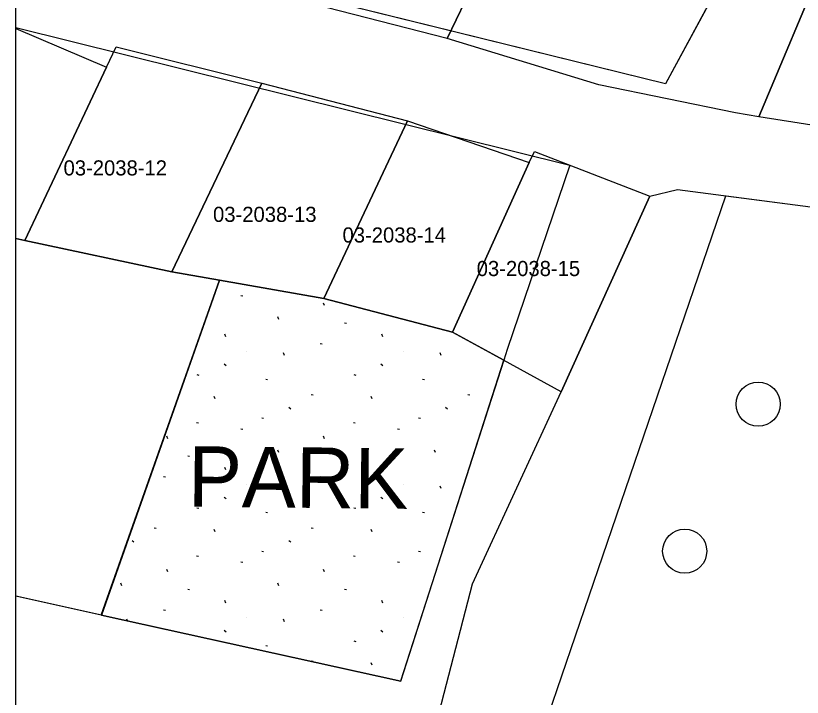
# Model space of a CAD drawing. Extents: x 413946 to 415528, y 4453939 to 4454944.
# Drawn here: x 413945.6 to 413997.6, y 4454486.8 to 4454531.9 of the extents above; entities that cross this region are included whole.
import ezdxf

# ---------------------------------------------------------------- set-up
doc = ezdxf.new("R2010")
doc.units = 0
for name, color, linetype in [('0_KADASTRO', 7, 'Continuous'), ('0_ÇERÇEVE', 7, 'Continuous'), ('Level 27', 7, 'Continuous'), ('Level 28', 7, 'Continuous'), ('Level 29', 7, 'Continuous'), ('Level 33', 7, 'Continuous'), ('Level 41', 7, 'Continuous'), ('Level 42', 7, 'Continuous'), ('Level 54', 7, 'Continuous'), ('SNR_FONKSIYON', 7, 'Continuous')]:
    doc.layers.add(name, color=color, linetype=linetype)

msp = doc.modelspace()

# ---------------------------------------------------------------- linework, layer by layer
at = {"layer": '0_KADASTRO'}
for p, q in [((413959.029, 4454514.367), (413951.23, 4454492.21)), ((413965.93, 4454513.15), (413959.029, 4454514.367)), ((413974.45, 4454510.94), (413965.93, 4454513.15)), ((413977.84, 4454509.07), (413974.45, 4454510.94)), ((413971.02, 4454487.84), (413977.84, 4454509.07)), ((413951.23, 4454492.21), (413971.02, 4454487.84))]:
    msp.add_line(p, q, dxfattribs=at)
for points in [[(413964.37, 4454532.85), (413971.05, 4454547.43), (413974.28, 4454546.35), (413978.12, 4454545.58), (413981.23, 4454545.18), (413974.09, 4454530.35)], [(413974.09, 4454530.35), (413981.23, 4454545.18), (413990.18, 4454542.52), (414000.2, 4454539.67), (414001.25, 4454539.1), (413999.13, 4454535.72), (413994.71, 4454525.18), (413993.17, 4454525.44), (413984.12, 4454527.28)], [(413994.71, 4454525.18), (413999.13, 4454535.72), (414001.25, 4454539.1), (414004.59, 4454544.42), (414012.21, 4454541.57), (414008.43, 4454531.73), (414005.38, 4454523.49)], [(413946.17, 4454516.99), (413951.57, 4454528.46), (413952.21, 4454529.79), (413961.84, 4454527.4), (413955.89, 4454514.92)], [(413955.89, 4454514.92), (413961.84, 4454527.4), (413971.46, 4454524.91), (413965.93, 4454513.15), (413959.029, 4454514.367)], [(413965.93, 4454513.15), (413971.46, 4454524.91), (413979.52, 4454522.15), (413974.45, 4454510.94)], [(413974.45, 4454510.94), (413979.52, 4454522.15), (413979.86, 4454522.88), (413987.49, 4454519.93), (413981.64, 4454506.98)]]:
    msp.add_lwpolyline(points, close=True, dxfattribs=at)
for points in [[(413945.566, 4454517.123), (413945.566, 4454531.014)], [(413945.566, 4454531.014), (413951.57, 4454528.46), (413946.17, 4454516.99), (413945.566, 4454517.123)], [(413984.23, 4454405.06), (413963.56, 4454430.73), (413963.11, 4454431.58), (414004.335, 4454435.207), (414005.012, 4454440.445), (413961.1, 4454436.28), (413960.86, 4454436.83), (413973.093, 4454484.003), (413975.76, 4454494.29), (413981.64, 4454506.98), (413987.49, 4454519.93), (413989.32, 4454520.36), (414007.08, 4454518.06), (414044.25, 4454511.07), (414048.02, 4454510.13), (414068.08, 4454505.38), (414098.29, 4454494.33), (414103.82, 4454491.27), (414114, 4454482.14), (414119.106, 4454477.712), (414116.762, 4454455.663), (414107.963, 4454432.627), (414089.276, 4454397.161)], [(413945.566, 4454493.462), (413945.566, 4454517.123)], [(413945.566, 4454517.123), (413946.17, 4454516.99), (413955.89, 4454514.92), (413959.029, 4454514.367), (413951.23, 4454492.21), (413945.566, 4454493.462)]]:
    msp.add_lwpolyline(points, dxfattribs=at)
at = {"layer": '0_ÇERÇEVE'}
msp.add_lwpolyline([(413945.566, 4454943.957), (415494.137, 4454943.957), (415494.137, 4453939.478), (413945.566, 4453939.478)], close=True, dxfattribs=at)
at = {"layer": 'Level 27'}
msp.add_line((413992.52, 4454519.946), (414007.08, 4454518.06), dxfattribs=at)
at = {"layer": 'Level 28'}
for p, q in [((413951.226, 4454492.215), (413945.566, 4454493.466)), ((413971.016, 4454487.843), (413951.226, 4454492.215))]:
    msp.add_line(p, q, dxfattribs=at)
at = {"layer": 'Level 29'}
for p, q in [((413995.864, 4454540.903), (413988.53, 4454527.351)), ((413988.53, 4454527.351), (413945.566, 4454537.964)), ((413945.566, 4454531.068), (413982.206, 4454521.978)), ((413982.206, 4454521.978), (413978.063, 4454509.779)), ((413965.538, 4454441.044), (413992.52, 4454519.946)), ((413978.063, 4454509.779), (413977.837, 4454509.075)), ((413977.837, 4454509.075), (413971.016, 4454487.843))]:
    msp.add_line(p, q, dxfattribs=at)
at = {"layer": 'Level 41'}
for p, q in [((413960.452, 4454513.351), (413960.578, 4454513.327)), ((413960.452, 4454513.351), (413960.578, 4454513.327)), ((413965.988, 4454512.692), (413965.922, 4454512.854)), ((413965.988, 4454512.692), (413965.922, 4454512.854)), ((413962.956, 4454511.777), (413962.891, 4454511.941)), ((413962.956, 4454511.777), (413962.891, 4454511.941)), ((413967.306, 4454511.557), (413967.433, 4454511.533)), ((413967.306, 4454511.557), (413967.433, 4454511.533)), ((413959.461, 4454510.628), (413959.397, 4454510.789)), ((413959.461, 4454510.628), (413959.397, 4454510.789)), ((413969.829, 4454510.628), (413969.765, 4454510.789)), ((413969.829, 4454510.628), (413969.765, 4454510.789)), ((413965.703, 4454510.189), (413965.829, 4454510.165)), ((413965.703, 4454510.189), (413965.829, 4454510.165)), ((413960.818, 4454509.664), (413960.827, 4454509.663)), ((413960.818, 4454509.664), (413960.827, 4454509.663)), ((413971.186, 4454509.664), (413971.195, 4454509.663)), ((413971.186, 4454509.664), (413971.195, 4454509.663)), ((413963.338, 4454509.395), (413963.273, 4454509.557)), ((413963.338, 4454509.395), (413963.273, 4454509.557)), ((413973.706, 4454509.395), (413973.641, 4454509.557)), ((413973.706, 4454509.395), (413973.641, 4454509.557)), ((413959.343, 4454508.826), (413959.471, 4454508.727)), ((413959.343, 4454508.826), (413959.471, 4454508.727)), ((413969.711, 4454508.826), (413969.839, 4454508.727)), ((413969.711, 4454508.826), (413969.839, 4454508.727)), ((413957.55, 4454508.121), (413957.676, 4454508.096)), ((413957.55, 4454508.121), (413957.676, 4454508.096)), ((413967.918, 4454508.121), (413968.044, 4454508.096)), ((413967.918, 4454508.121), (413968.044, 4454508.096)), ((413962.098, 4454507.827), (413962.224, 4454507.803)), ((413962.098, 4454507.827), (413962.224, 4454507.803)), ((413972.466, 4454507.827), (413972.592, 4454507.803)), ((413972.466, 4454507.827), (413972.592, 4454507.803)), ((413958.763, 4454506.523), (413958.698, 4454506.685)), ((413958.763, 4454506.523), (413958.698, 4454506.685)), ((413965.097, 4454506.802), (413965.223, 4454506.778)), ((413965.097, 4454506.802), (413965.223, 4454506.778)), ((413969.131, 4454506.523), (413969.066, 4454506.685)), ((413969.131, 4454506.523), (413969.066, 4454506.685)), ((413975.465, 4454506.802), (413975.591, 4454506.778)), ((413975.465, 4454506.802), (413975.591, 4454506.778)), ((413963.622, 4454505.965), (413963.75, 4454505.865)), ((413963.622, 4454505.965), (413963.75, 4454505.865)), ((413973.99, 4454505.965), (413974.118, 4454505.865)), ((413973.99, 4454505.965), (413974.118, 4454505.865)), ((413957.523, 4454504.955), (413957.649, 4454504.931)), ((413957.523, 4454504.955), (413957.649, 4454504.931)), ((413961.828, 4454505.259), (413961.954, 4454505.235)), ((413961.828, 4454505.259), (413961.954, 4454505.235)), ((413967.891, 4454504.955), (413968.017, 4454504.931)), ((413967.891, 4454504.955), (413968.017, 4454504.931)), ((413972.196, 4454505.259), (413972.322, 4454505.235)), ((413972.196, 4454505.259), (413972.322, 4454505.235)), ((413960.452, 4454504.545), (413960.578, 4454504.521)), ((413960.452, 4454504.545), (413960.578, 4454504.521)), ((413970.82, 4454504.545), (413970.946, 4454504.521)), ((413970.82, 4454504.545), (413970.946, 4454504.521)), ((413955.62, 4454503.886), (413955.554, 4454504.048)), ((413955.62, 4454503.886), (413955.554, 4454504.048)), ((413965.988, 4454503.886), (413965.922, 4454504.048)), ((413965.988, 4454503.886), (413965.922, 4454504.048)), ((413962.956, 4454502.971), (413962.891, 4454503.135)), ((413962.956, 4454502.971), (413962.891, 4454503.135)), ((413973.324, 4454502.971), (413973.259, 4454503.135)), ((413973.324, 4454502.971), (413973.259, 4454503.135)), ((413956.938, 4454502.751), (413957.065, 4454502.727)), ((413956.938, 4454502.751), (413957.065, 4454502.727)), ((413967.306, 4454502.751), (413967.433, 4454502.727)), ((413967.306, 4454502.751), (413967.433, 4454502.727)), ((413959.461, 4454501.822), (413959.397, 4454501.983)), ((413959.461, 4454501.822), (413959.397, 4454501.983)), ((413969.829, 4454501.822), (413969.765, 4454501.983)), ((413969.829, 4454501.822), (413969.765, 4454501.983)), ((413955.335, 4454501.383), (413955.461, 4454501.359)), ((413955.335, 4454501.383), (413955.461, 4454501.359)), ((413965.703, 4454501.383), (413965.829, 4454501.359)), ((413965.703, 4454501.383), (413965.829, 4454501.359)), ((413960.818, 4454500.858), (413960.827, 4454500.857)), ((413960.818, 4454500.858), (413960.827, 4454500.857)), ((413971.186, 4454500.858), (413971.195, 4454500.857)), ((413971.186, 4454500.858), (413971.195, 4454500.857)), ((413963.338, 4454500.589), (413963.273, 4454500.751)), ((413963.338, 4454500.589), (413963.273, 4454500.751)), ((413973.706, 4454500.589), (413973.641, 4454500.751)), ((413973.706, 4454500.589), (413973.641, 4454500.751)), ((413959.343, 4454500.02), (413959.471, 4454499.921)), ((413959.343, 4454500.02), (413959.471, 4454499.921)), ((413969.711, 4454500.02), (413969.839, 4454499.921)), ((413969.711, 4454500.02), (413969.839, 4454499.921)), ((413957.55, 4454499.315), (413957.676, 4454499.29)), ((413957.55, 4454499.315), (413957.676, 4454499.29)), ((413967.918, 4454499.315), (413968.044, 4454499.29)), ((413967.918, 4454499.315), (413968.044, 4454499.29)), ((413962.098, 4454499.021), (413962.224, 4454498.997)), ((413962.098, 4454499.021), (413962.224, 4454498.997)), ((413972.466, 4454499.021), (413972.592, 4454498.997)), ((413972.466, 4454499.021), (413972.592, 4454498.997)), ((413954.729, 4454497.996), (413954.855, 4454497.972)), ((413954.729, 4454497.996), (413954.855, 4454497.972)), ((413958.763, 4454497.717), (413958.698, 4454497.879)), ((413958.763, 4454497.717), (413958.698, 4454497.879)), ((413965.097, 4454497.996), (413965.223, 4454497.972)), ((413965.097, 4454497.996), (413965.223, 4454497.972)), ((413969.131, 4454497.717), (413969.066, 4454497.879)), ((413969.131, 4454497.717), (413969.066, 4454497.879)), ((413953.254, 4454497.159), (413953.382, 4454497.059)), ((413953.254, 4454497.159), (413953.382, 4454497.059)), ((413963.622, 4454497.159), (413963.75, 4454497.059)), ((413963.622, 4454497.159), (413963.75, 4454497.059)), ((413973.99, 4454497.159), (413974.005, 4454497.147)), ((413973.99, 4454497.159), (413974.005, 4454497.147)), ((413957.523, 4454496.149), (413957.649, 4454496.125)), ((413957.523, 4454496.149), (413957.649, 4454496.125)), ((413961.828, 4454496.453), (413961.954, 4454496.429)), ((413961.828, 4454496.453), (413961.954, 4454496.429)), ((413967.891, 4454496.149), (413968.017, 4454496.125)), ((413967.891, 4454496.149), (413968.017, 4454496.125)), ((413972.196, 4454496.453), (413972.322, 4454496.429)), ((413972.196, 4454496.453), (413972.322, 4454496.429)), ((413960.452, 4454495.739), (413960.578, 4454495.715)), ((413960.452, 4454495.739), (413960.578, 4454495.715)), ((413970.82, 4454495.739), (413970.946, 4454495.715)), ((413970.82, 4454495.739), (413970.946, 4454495.715)), ((413955.62, 4454495.08), (413955.554, 4454495.242)), ((413955.62, 4454495.08), (413955.554, 4454495.242)), ((413965.988, 4454495.08), (413965.922, 4454495.242)), ((413965.988, 4454495.08), (413965.922, 4454495.242)), ((413952.588, 4454494.165), (413952.523, 4454494.329)), ((413952.588, 4454494.165), (413952.523, 4454494.329)), ((413962.956, 4454494.165), (413962.891, 4454494.329)), ((413962.956, 4454494.165), (413962.891, 4454494.329)), ((413956.938, 4454493.945), (413957.065, 4454493.921)), ((413956.938, 4454493.945), (413957.065, 4454493.921)), ((413967.306, 4454493.945), (413967.433, 4454493.921)), ((413967.306, 4454493.945), (413967.433, 4454493.921)), ((413959.461, 4454493.016), (413959.397, 4454493.177)), ((413959.461, 4454493.016), (413959.397, 4454493.177)), ((413969.829, 4454493.016), (413969.765, 4454493.177)), ((413969.829, 4454493.016), (413969.765, 4454493.177)), ((413955.335, 4454492.577), (413955.461, 4454492.553)), ((413955.335, 4454492.577), (413955.461, 4454492.553)), ((413965.703, 4454492.577), (413965.829, 4454492.553)), ((413965.703, 4454492.577), (413965.829, 4454492.553)), ((413952.949, 4454491.834), (413952.905, 4454491.945)), ((413952.949, 4454491.834), (413952.905, 4454491.945)), ((413960.818, 4454492.052), (413960.827, 4454492.051)), ((413960.818, 4454492.052), (413960.827, 4454492.051)), ((413963.338, 4454491.783), (413963.273, 4454491.945)), ((413963.338, 4454491.783), (413963.273, 4454491.945)), ((413971.186, 4454492.052), (413971.195, 4454492.051)), ((413971.186, 4454492.052), (413971.195, 4454492.051)), ((413959.343, 4454491.214), (413959.471, 4454491.115)), ((413959.343, 4454491.214), (413959.471, 4454491.115)), ((413969.711, 4454491.214), (413969.839, 4454491.115)), ((413969.711, 4454491.214), (413969.839, 4454491.115)), ((413967.918, 4454490.509), (413968.044, 4454490.484)), ((413967.918, 4454490.509), (413968.044, 4454490.484)), ((413962.098, 4454490.215), (413962.224, 4454490.191)), ((413962.098, 4454490.215), (413962.224, 4454490.191)), ((413965.097, 4454489.19), (413965.223, 4454489.166)), ((413965.097, 4454489.19), (413965.223, 4454489.166)), ((413969.131, 4454488.911), (413969.066, 4454489.073)), ((413969.131, 4454488.911), (413969.066, 4454489.073))]:
    msp.add_line(p, q, dxfattribs=at)
at = {"layer": 'Level 42'}
for centre in [(413994.661, 4454506.17), (413989.801, 4454496.45)]:
    msp.add_circle(centre, 1.458, dxfattribs=at)
at = {"layer": 'Level 54'}
for points in [[(413945.566, 4454553.441), (413951.06, 4454552.19), (413961.07, 4454549.91), (413971.05, 4454547.43), (413981.23, 4454545.18), (413995.864, 4454540.903), (413988.53, 4454527.351), (413945.566, 4454537.964)], [(413945.566, 4454517.123), (413945.566, 4454531.068)], [(413945.566, 4454531.068), (413982.206, 4454521.978), (413978.063, 4454509.779), (413977.837, 4454509.075), (413974.45, 4454510.94), (413965.93, 4454513.15), (413959.034, 4454514.366), (413955.89, 4454514.92), (413946.17, 4454516.99), (413945.566, 4454517.123)], [(413945.566, 4454517.123), (413946.17, 4454516.99), (413955.89, 4454514.92), (413959.034, 4454514.366), (413951.226, 4454492.215), (413945.566, 4454493.466)], [(413945.566, 4454493.466), (413945.566, 4454517.123)]]:
    msp.add_lwpolyline(points, dxfattribs=at)
at = {"layer": 'SNR_FONKSIYON'}
for p, q in [((413945.566, 4454517.123), (413946.17, 4454516.99)), ((413946.17, 4454516.99), (413955.89, 4454514.92)), ((413955.89, 4454514.92), (413959.034, 4454514.366)), ((413951.226, 4454492.215), (413959.034, 4454514.366)), ((413959.034, 4454514.366), (413965.93, 4454513.15)), ((413965.93, 4454513.15), (413974.45, 4454510.94)), ((413974.45, 4454510.94), (413977.837, 4454509.075))]:
    msp.add_line(p, q, dxfattribs=at)

# ---------------------------------------------------------------- texts
at = {"layer": '0_KADASTRO'}
for s, p in [('03-2038-12', (413948.728, 4454521.292)), ('03-2038-13', (413958.613, 4454518.221)), ('03-2038-14', (413967.175, 4454516.857)), ('03-2038-15', (413976.047, 4454514.639))]:
    msp.add_text(s, height=1, dxfattribs=at).set_placement(p)
at = {"layer": 'Level 33'}
msp.add_text('PARK', height=4, rotation=359.4136, dxfattribs=at).set_placement((413956.939, 4454499.393))

doc.saveas('drawing.dxf')
